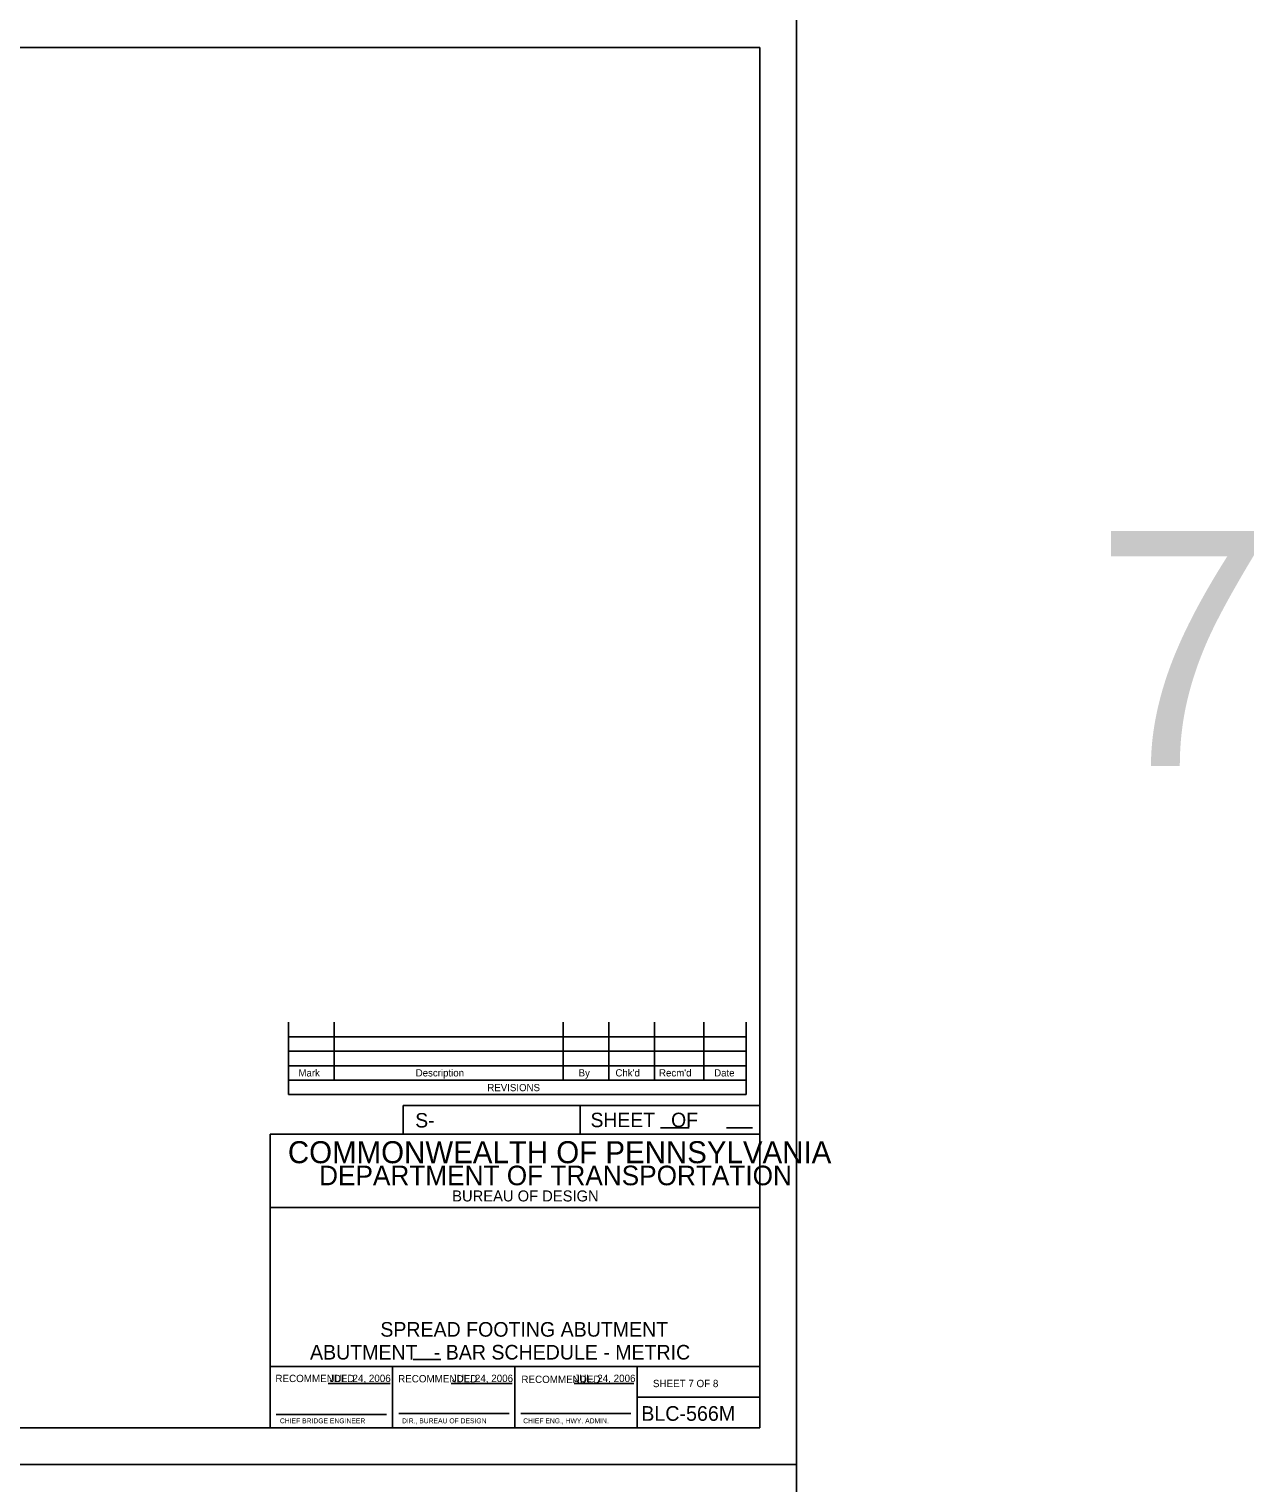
# Model space of a CAD drawing. Extents: x 634540 to 640306, y 296059 to 300275.
# Drawn here: x 639804 to 640304, y 296646 to 297240 of the extents above; entities that cross this region are included whole.
import ezdxf

# ---------------------------------------------------------------- set-up
doc = ezdxf.new("R2010")
doc.units = 0
for name, color, linetype in [('2', 7, 'Continuous'), ('4', 7, 'Continuous'), ('PLT-BNDY', 7, 'Continuous')]:
    doc.layers.add(name, color=color, linetype=linetype)

msp = doc.modelspace()

# ---------------------------------------------------------------- linework, layer by layer
at = {"layer": '2'}
for p, q in [((639316.46, 297232.46), (640102.46, 297232.46)), ((640102.46, 297232.46), (640102.46, 296668.46)), ((639909.92, 296834.15), (639909.92, 296804.62)), ((639928.62, 296834.15), (639928.62, 296810.53)), ((640022.13, 296834.15), (640022.13, 296810.53)), ((640040.83, 296834.15), (640040.83, 296810.53)), ((640059.53, 296834.15), (640059.53, 296810.53)), ((640079.59, 296834.15), (640079.59, 296810.53)), ((640096.94, 296834.15), (640096.94, 296804.62)), ((640096.94, 296828.24), (639909.92, 296828.24)), ((640096.94, 296822.34), (639909.92, 296822.34)), ((640096.94, 296816.43), (639909.92, 296816.43)), ((640096.94, 296810.53), (639909.92, 296810.53)), ((640096.94, 296804.62), (639909.92, 296804.62)), ((640102.46, 296800.11), (639956.78, 296800.11)), ((639956.78, 296800.11), (639956.78, 296788.46)), ((640029.09, 296800.11), (640029.09, 296788.46)), ((640102.46, 296788.46), (639902.46, 296788.46)), ((639902.46, 296788.46), (639902.46, 296668.46)), ((640061.95, 296791), (640073.6, 296791)), ((640088.83, 296791), (640099.56, 296791)), ((640102.46, 296668.46), (640102.46, 296788.46)), ((640102.46, 296758.46), (639902.46, 296758.46)), ((640102.46, 296693.46), (639902.46, 296693.46)), ((639952.46, 296668.46), (639952.46, 296693.46)), ((640002.46, 296693.46), (640002.46, 296668.46)), ((640052.46, 296693.46), (640052.46, 296668.46)), ((639926.11, 296686.53), (639951.49, 296686.53)), ((639976.38, 296686.53), (640001.27, 296686.53)), ((640026.65, 296686.53), (640051.06, 296686.53)), ((640052.46, 296680.96), (640102.46, 296680.96)), ((639904.96, 296673.96), (639949.96, 296673.96)), ((639955.08, 296674.33), (640000.08, 296674.33)), ((640004.83, 296674.33), (640049.83, 296674.33)), ((640102.46, 296668.46), (639316.46, 296668.46)), ((639902.46, 296668.46), (640102.46, 296668.46))]:
    msp.add_line(p, q, dxfattribs=at)
at = {"layer": '4'}
msp.add_line((639960.86, 296696.41), (639972.22, 296696.41), dxfattribs=at)
at = {"layer": 'PLT-BNDY'}
for points in [[(639276.46, 297247.46), (640117.46, 297247.46), (640117.46, 296653.46), (639276.46, 296653.46)], [(639276.46, 296653.46), (640117.46, 296653.46), (640117.46, 296059.46), (639276.46, 296059.46)]]:
    msp.add_lwpolyline(points, close=True, dxfattribs=at)

# ---------------------------------------------------------------- texts
at = {"layer": '2'}
for s, height, p in [('Mark', 2.952, (639914.02, 296812.03)), ('Description', 2.9523, (639961.92, 296812.03)), ('By', 2.952, (640028.49, 296812.03)), ("Chk'd", 2.952, (640043.52, 296812.03)), ("Recm'd", 2.953, (640061.33, 296812.03)), ('Date', 2.952, (640083.86, 296812.03)), ('REVISIONS', 2.952, (639991.2, 296806.01)), ('S-', 5.905, (639961.73, 296791.17)), ('COMMONWEALTH OF PENNSYLVANIA', 9, (639909.71, 296776.58)), ('DEPARTMENT OF TRANSPORTATION', 8.0002, (639922.46, 296767.58)), ('BUREAU OF DESIGN', 4.5, (639976.83, 296760.96)), ('ABUTMENT   - BAR SCHEDULE - METRIC', 5.9728, (639918.75, 296696.37)), ('RECOMMENDED', 3, (639904.61, 296687.15)), ('JUL. 24, 2006', 3, (639926.74, 296687.18)), ('RECOMMENDED', 3, (639954.74, 296687.03)), ('JUL. 24, 2006', 3, (639976.74, 296687.18)), ('RECOMMENDED', 3, (640005.11, 296686.78)), ('JUL. 24, 2006', 3, (640026.74, 296687.18)), ('SHEET 7 OF 8', 3, (640058.83, 296685.08)), ('BLC-566M', 6, (640054.08, 296671.33)), ('CHIEF BRIDGE ENGINEER', 2.0002, (639906.46, 296670.33)), ('DIR., BUREAU OF DESIGN', 2.0002, (639956.33, 296670.33)), ('CHIEF ENG., HWY. ADMIN.', 2.0002, (640005.83, 296670.33))]:
    msp.add_text(s, height=height, dxfattribs=at).set_placement(p)
msp.add_text('SHEET   OF', height=5.907, rotation=360, dxfattribs=at).set_placement((640033.35, 296791.31))
at = {"layer": '4'}
for s, height, p in [('7', 96, (640239.43, 296938.91)), ('SPREAD FOOTING ABUTMENT', 5.9728, (639947.47, 296705.71))]:
    msp.add_text(s, height=height, dxfattribs=at).set_placement(p)

doc.saveas('drawing.dxf')
